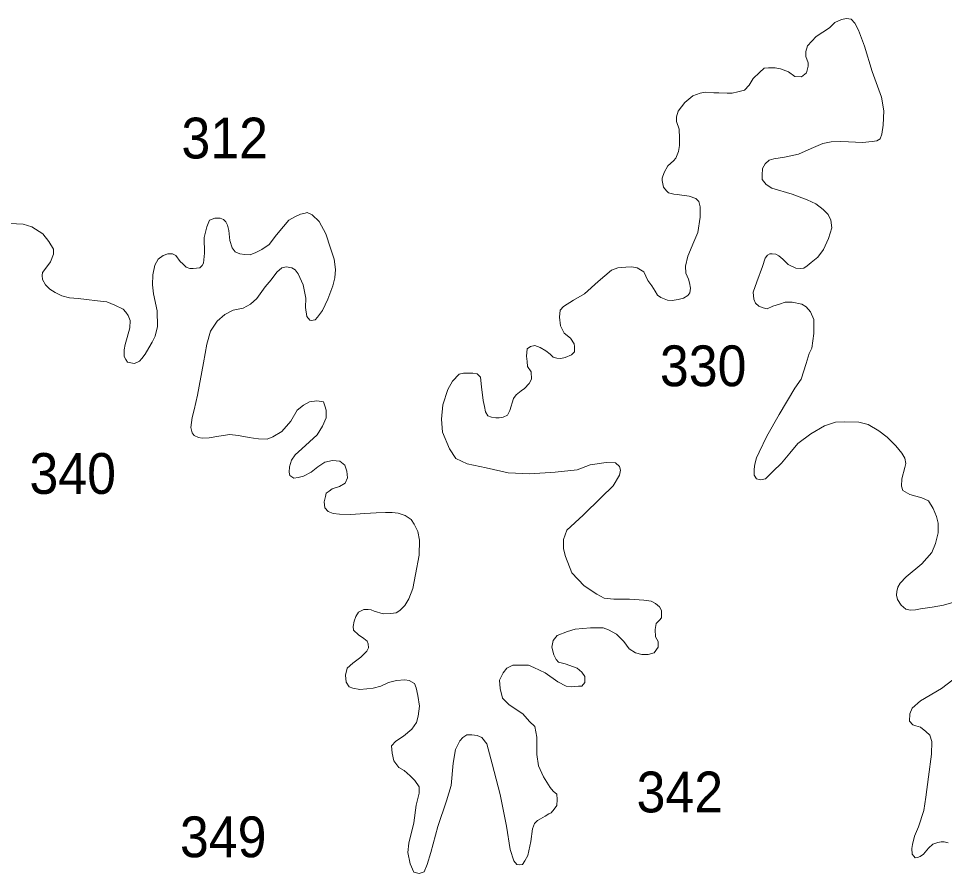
# Model space of a CAD drawing. Extents: x 445.4 to 500, y 8728.7 to 8784.
# Drawn here: x 490.001 to 493.63, y 8737.663 to 8741.015 of the extents above; entities that cross this region are included whole.
import ezdxf

# ---------------------------------------------------------------- set-up
doc = ezdxf.new("R2010")
doc.units = 0
doc.header["$LTSCALE"] = 0.064
doc.layers.add('2', color=7, linetype='Continuous', lineweight=13)
doc.layers.add('21', color=7, linetype='Continuous')

msp = doc.modelspace()

# ---------------------------------------------------------------- linework, layer by layer
at = {"layer": '2'}
for points in [[(493.1796, 8740.9783), (493.2002, 8740.9992), (493.2263, 8741.0113), (493.2463, 8741.0153), (493.2644, 8741.0133), (493.2784, 8740.9972), (493.2925, 8740.9692), (493.3165, 8740.9071), (493.3466, 8740.807), (493.3827, 8740.7069), (493.3924, 8740.6537), (493.3904, 8740.5976), (493.3844, 8740.5616), (493.3784, 8740.5436), (493.3644, 8740.5356), (493.3463, 8740.5336), (493.3082, 8740.5296), (493.254, 8740.5316), (493.2219, 8740.5336), (493.1858, 8740.5316), (493.1537, 8740.5256), (493.1076, 8740.5055), (493.0574, 8740.4835), (493.0032, 8740.4715), (492.9611, 8740.4655), (492.943, 8740.4595), (492.927, 8740.4455), (492.917, 8740.4274), (492.9152, 8740.4005), (492.9152, 8740.3845), (492.9313, 8740.3644), (492.9533, 8740.3504), (493.0336, 8740.3264), (493.0918, 8740.3044), (493.1259, 8740.2883), (493.154, 8740.2663), (493.174, 8740.2463), (493.1841, 8740.2243), (493.1881, 8740.1942), (493.176, 8740.1522), (493.156, 8740.1101), (493.1339, 8740.0801), (493.1078, 8740.0581), (493.0914, 8740.045), (493.0794, 8740.037), (493.0673, 8740.035), (493.0473, 8740.037), (493.0172, 8740.051), (492.9971, 8740.0711), (492.9811, 8740.0851), (492.969, 8740.0911), (492.955, 8740.0931), (492.945, 8740.0931), (492.9369, 8740.0871), (492.9269, 8740.0751), (492.9169, 8740.043), (492.8948, 8739.983), (492.8808, 8739.9429), (492.8828, 8739.9149), (492.8888, 8739.8989), (492.9028, 8739.8869), (492.9189, 8739.8808), (492.9349, 8739.8768), (492.957, 8739.8869), (492.9831, 8739.8949), (493.0051, 8739.9029), (493.0332, 8739.9029), (493.0714, 8739.8949), (493.0874, 8739.8849), (493.1055, 8739.8648), (493.1175, 8739.8348), (493.1175, 8739.7807), (493.1099, 8739.7227), (493.0999, 8739.7018), (493.0882, 8739.6623), (493.0681, 8739.6012), (493.044, 8739.5655), (492.9826, 8739.4631), (492.9333, 8739.3778), (492.9037, 8739.3154), (492.8938, 8739.2932), (492.8872, 8739.2686), (492.8839, 8739.2489), (492.8839, 8739.2243), (492.8938, 8739.2111), (492.9102, 8739.2062), (492.9283, 8739.2111), (492.9382, 8739.2193), (492.9579, 8739.239), (492.9908, 8739.2719), (493.0237, 8739.3113), (493.0549, 8739.349), (493.1059, 8739.3868), (493.1602, 8739.418), (493.2029, 8739.4327), (493.2375, 8739.4344), (493.295, 8739.4327), (493.3312, 8739.4229), (493.3723, 8739.3983), (493.406, 8739.3736), (493.4389, 8739.3392)], [(491.9923, 8739.6915), (491.9942, 8739.7203), (492.0077, 8739.7298), (492.0249, 8739.7337), (492.046, 8739.726), (492.0672, 8739.7126), (492.0844, 8739.6992), (492.0959, 8739.6877), (492.1113, 8739.6839), (492.1267, 8739.682), (492.1439, 8739.6858), (492.1689, 8739.6973), (492.1804, 8739.7088), (492.1804, 8739.7298), (492.1785, 8739.7394), (492.165, 8739.7624), (492.1401, 8739.7816), (492.1256, 8739.81), (492.1217, 8739.8444), (492.1237, 8739.8713), (492.1371, 8739.8866), (492.1755, 8739.9115), (492.2196, 8739.9364), (492.2734, 8739.9843), (492.3252, 8740.0284), (492.3501, 8740.0379), (492.3808, 8740.0398), (492.4039, 8740.0418), (492.425, 8740.0379), (492.4519, 8740.0226), (492.4672, 8739.9881), (492.4826, 8739.967), (492.496, 8739.946), (492.5056, 8739.9306), (492.519, 8739.9211), (492.544, 8739.9115), (492.5632, 8739.9096), (492.5862, 8739.9134), (492.6073, 8739.9192), (492.6246, 8739.9287), (492.6323, 8739.9402), (492.6342, 8739.9575), (492.6304, 8739.9785), (492.6265, 8739.9939), (492.6169, 8740.0169), (492.615, 8740.0437), (492.6246, 8740.0839), (492.6476, 8740.1395), (492.663, 8740.1759), (492.6731, 8740.2365), (492.6731, 8740.2768), (492.6673, 8740.2979), (492.6558, 8740.3093), (492.6289, 8740.3189), (492.6001, 8740.3228), (492.5828, 8740.3247), (492.5694, 8740.3266), (492.5483, 8740.3323), (492.5406, 8740.34), (492.5291, 8740.3534), (492.5233, 8740.3802), (492.5233, 8740.3898), (492.531, 8740.4109), (492.5464, 8740.4377), (492.5677, 8740.4577), (492.5777, 8740.4677), (492.5877, 8740.4937), (492.5918, 8740.5177), (492.5918, 8740.5458), (492.5898, 8740.5818), (492.5797, 8740.6118), (492.5797, 8740.6299), (492.5857, 8740.6519), (492.6118, 8740.6859), (492.6439, 8740.712), (492.672, 8740.722), (492.6941, 8740.726), (492.7262, 8740.724), (492.7462, 8740.724), (492.7783, 8740.722), (492.7984, 8740.722), (492.8205, 8740.728), (492.8465, 8740.734), (492.8646, 8740.754), (492.8807, 8740.78), (492.9047, 8740.8041), (492.9228, 8740.8201), (492.9408, 8740.8221), (492.9669, 8740.8221), (492.987, 8740.8181), (493.0191, 8740.8061), (493.0432, 8740.788), (493.0692, 8740.786), (493.0893, 8740.8021), (493.0953, 8740.8281), (493.0953, 8740.8421), (493.0873, 8740.8661), (493.0873, 8740.8862), (493.0933, 8740.9082), (493.1274, 8740.9442), (493.1796, 8740.9783)], [(490.095, 8740.0194), (490.0935, 8740.0072), (490.095, 8739.992), (490.1072, 8739.9708), (490.1239, 8739.9541), (490.1452, 8739.9404), (490.1711, 8739.9282), (490.2015, 8739.9206), (490.235, 8739.9176), (490.2669, 8739.913), (490.3111, 8739.9085), (490.3476, 8739.9039), (490.378, 8739.8918), (490.4115, 8739.8751), (490.4222, 8739.8644), (490.4313, 8739.8508), (490.4389, 8739.831), (490.4374, 8739.8022), (490.4267, 8739.7642), (490.4195, 8739.7376), (490.4149, 8739.7163), (490.4149, 8739.6905), (490.421, 8739.6784), (490.4286, 8739.6677), (490.4408, 8739.6647), (490.4545, 8739.6632), (490.4652, 8739.6662), (490.4758, 8739.6723), (490.4849, 8739.6829), (490.4971, 8739.6996), (490.5123, 8739.7239), (490.5245, 8739.7467), (490.5367, 8739.7695), (490.5458, 8739.8075), (490.5443, 8739.8697), (490.5306, 8739.936), (490.526, 8739.9709), (490.5275, 8740.0104), (490.5351, 8740.0484), (490.5488, 8740.0711), (490.5686, 8740.0863), (490.5869, 8740.0924), (490.6051, 8740.0924), (490.6173, 8740.0863), (490.6341, 8740.062), (490.6447, 8740.0529), (490.6584, 8740.0408), (490.6721, 8740.0347), (490.6858, 8740.0347), (490.7117, 8740.0377), (490.7208, 8740.0468), (490.7254, 8740.056), (490.7299, 8740.0954), (490.7289, 8740.157), (490.7395, 8740.198), (490.7502, 8740.2253), (490.7699, 8740.2329), (490.7912, 8740.2329), (490.8049, 8740.2269), (490.8141, 8740.2178), (490.8202, 8740.2056), (490.8247, 8740.1843), (490.8293, 8740.1448), (490.8384, 8740.116), (490.8506, 8740.1008), (490.8689, 8740.0932), (490.8886, 8740.0902), (490.9084, 8740.0887), (490.9312, 8740.0978), (490.9541, 8740.1099), (490.983, 8740.1297), (491.0119, 8740.1676), (491.0393, 8740.1995), (491.0606, 8740.2253), (491.0865, 8740.239), (491.1062, 8740.2481), (491.1245, 8740.2527), (491.1321, 8740.2542), (491.1519, 8740.2451), (491.1793, 8740.2193), (491.2052, 8740.1707), (491.2234, 8740.1145), (491.2386, 8740.0719), (491.243, 8740.0317), (491.2404, 8739.9986), (491.2324, 8739.9668), (491.2138, 8739.9152), (491.1926, 8739.8702), (491.1727, 8739.8437), (491.1634, 8739.8345), (491.1475, 8739.8318), (491.1422, 8739.8332), (491.1316, 8739.8464), (491.1263, 8739.8821), (491.1276, 8739.9192), (491.117, 8739.9708), (491.0971, 8740.0145), (491.0852, 8740.0304), (491.0719, 8740.0383), (491.0494, 8740.0423), (491.0335, 8740.0383)], [(489.9668, 8740.2118), (490.0193, 8740.2095), (490.0536, 8740.1981), (490.0969, 8740.1708), (490.1198, 8740.1411), (490.138, 8740.1115), (490.138, 8740.091), (490.1266, 8740.0614), (490.1083, 8740.0363), (490.095, 8740.0194)], [(491.0335, 8740.0383), (491.0136, 8740.0211), (490.991, 8739.9907), (490.9672, 8739.9629), (490.9354, 8739.9179), (490.9102, 8739.8954), (490.881, 8739.8795), (490.8425, 8739.8715), (490.8094, 8739.8543), (490.7802, 8739.8292), (490.7537, 8739.7895), (490.7391, 8739.7379), (490.7254, 8739.6654), (490.7029, 8739.5384), (490.6896, 8739.4807), (490.6817, 8739.4503), (490.6764, 8739.4119), (490.6817, 8739.3907), (490.6896, 8739.3801), (490.7069, 8739.3722), (490.7214, 8739.3695), (490.748, 8739.3708), (490.7864, 8739.3775), (490.8289, 8739.3841), (490.862, 8739.3801), (490.8845, 8739.3761), (490.9044, 8739.3722), (490.9217, 8739.3695), (490.9416, 8739.3669), (490.976, 8739.3655), (490.9973, 8739.3748), (491.0331, 8739.396), (491.0689, 8739.437), (491.0927, 8739.4794), (491.1179, 8739.4992), (491.1412, 8739.5124), (491.1704, 8739.5163), (491.1969, 8739.5124), (491.2022, 8739.4965), (491.2062, 8739.4793), (491.2062, 8739.4502), (491.1929, 8739.4171), (491.1717, 8739.3827), (491.112, 8739.3284), (491.0855, 8739.3046), (491.0709, 8739.2834), (491.063, 8739.2569), (491.0616, 8739.2371), (491.0643, 8739.2238), (491.0802, 8739.2132), (491.0974, 8739.2159), (491.1173, 8739.2212), (491.1478, 8739.2371), (491.1744, 8739.2569), (491.2022, 8739.2755), (491.2314, 8739.2821), (491.2605, 8739.2794), (491.2804, 8739.2635), (491.2884, 8739.241), (491.291, 8739.2146), (491.2818, 8739.1934), (491.2592, 8739.1802), (491.23, 8739.1709), (491.2181, 8739.1616), (491.2064, 8739.1541), (491.2038, 8739.1409), (491.1985, 8739.1198), (491.2011, 8739.0973), (491.2144, 8739.0827), (491.2342, 8739.0748), (491.2594, 8739.0722), (491.304, 8739.0711), (491.358, 8739.0739), (491.4023, 8739.0767), (491.4397, 8739.078), (491.466, 8739.078), (491.4896, 8739.0753), (491.5159, 8739.067), (491.5394, 8739.0504), (491.5519, 8739.0324), (491.5657, 8739.0034), (491.5727, 8738.9702), (491.5707, 8738.9106), (491.5573, 8738.8359), (491.5466, 8738.7799), (491.5306, 8738.7398), (491.5146, 8738.7132), (491.4955, 8738.6941), (491.4809, 8738.6853), (491.4605, 8738.6824), (491.4298, 8738.6809), (491.3948, 8738.6911), (491.3831, 8738.697), (491.3714, 8738.6984), (491.3539, 8738.6984), (491.3335, 8738.6882), (491.3232, 8738.6707), (491.3159, 8738.6518), (491.313, 8738.6314), (491.3145, 8738.6168), (491.3335, 8738.5993)], [(491.9993, 8738.4803), (492.0205, 8738.4708), (492.0653, 8738.4496), (492.1149, 8738.4143), (492.1479, 8738.3978), (492.1668, 8738.3955), (492.1951, 8738.3978), (492.2093, 8738.3978), (492.2211, 8738.412), (492.2211, 8738.4355), (492.2093, 8738.452), (492.1904, 8738.4685), (492.1432, 8738.485), (492.1173, 8738.492), (492.1078, 8738.5015), (492.0984, 8738.5203), (492.0913, 8738.5509), (492.096, 8738.5768), (492.1125, 8738.5957), (492.1527, 8738.6122), (492.1833, 8738.6216), (492.2423, 8738.6263), (492.2926, 8738.6258), (492.3137, 8738.6181), (492.3444, 8738.6009), (492.3732, 8738.5722), (492.3943, 8738.5434), (492.4193, 8738.5281), (492.4442, 8738.5223), (492.4692, 8738.5223), (492.4922, 8738.5281), (492.5075, 8738.5511), (492.5075, 8738.5722), (492.498, 8738.5913), (492.496, 8738.62), (492.4999, 8738.643), (492.5133, 8738.6564), (492.521, 8738.666), (492.521, 8738.6948), (492.5133, 8738.7082), (492.498, 8738.7216), (492.4807, 8738.7312), (492.4519, 8738.735), (492.3962, 8738.7388), (492.3348, 8738.7388), (492.2964, 8738.7427), (492.2676, 8738.758), (492.2177, 8738.7905), (492.1697, 8738.8423), (492.1448, 8738.9055), (492.1371, 8738.9361), (492.1371, 8738.9725), (492.1505, 8739.0089), (492.214, 8739.0677), (492.285, 8739.1367), (492.3311, 8739.1826), (492.356, 8739.2248), (492.3599, 8739.2439), (492.356, 8739.2593), (492.3407, 8739.2727), (492.3042, 8739.2746), (492.2409, 8739.265), (492.191, 8739.2459), (492.1046, 8739.2363), (492.0048, 8739.2305), (491.9203, 8739.2344), (491.834, 8739.2535), (491.7591, 8739.2688), (491.715, 8739.2899), (491.69, 8739.3282), (491.6631, 8739.3934), (491.6583, 8739.4444), (491.6641, 8739.5), (491.6833, 8739.5613), (491.7025, 8739.5938), (491.7274, 8739.6206), (491.7447, 8739.6245), (491.7812, 8739.6245), (491.7984, 8739.6226), (491.8119, 8739.6092), (491.8157, 8739.5708), (491.8215, 8739.5172), (491.8272, 8739.4942), (491.8311, 8739.4731), (491.8407, 8739.4578), (491.8541, 8739.4521), (491.8714, 8739.4502), (491.8848, 8739.4502), (491.9002, 8739.4521), (491.9174, 8739.4597), (491.927, 8739.4789), (491.9405, 8739.5249), (491.952, 8739.5402), (491.9712, 8739.5555), (491.9846, 8739.5651), (492.0019, 8739.5842), (492.0115, 8739.6015), (492.0096, 8739.6302), (491.9961, 8739.6513), (491.9942, 8739.6705), (491.9923, 8739.6915)], [(493.4389, 8739.3392), (493.4635, 8739.3113), (493.475, 8739.2916), (493.4783, 8739.2702), (493.475, 8739.2554), (493.4635, 8739.2111), (493.4619, 8739.1816), (493.4668, 8739.1652), (493.4849, 8739.1537), (493.4948, 8739.1487), (493.5408, 8739.1356), (493.5671, 8739.1241), (493.5852, 8739.0946), (493.5984, 8739.0634), (493.605, 8739.0371), (493.605, 8738.9985), (493.5951, 8738.9574), (493.5803, 8738.9213), (493.5409, 8738.877), (493.48, 8738.8261), (493.457, 8738.8015), (493.4471, 8738.7851), (493.4438, 8738.7687), (493.4422, 8738.7539), (493.4455, 8738.7375), (493.4603, 8738.7154), (493.4784, 8738.6989), (493.4965, 8738.6957), (493.5162, 8738.6973), (493.5359, 8738.7006), (493.582, 8738.7072), (493.6264, 8738.7154), (493.6757, 8738.7301)], [(491.3335, 8738.5993), (491.3539, 8738.5848), (491.3671, 8738.5746), (491.3714, 8738.5629), (491.3729, 8738.5483), (491.3656, 8738.5352), (491.3422, 8738.5119), (491.3116, 8738.4871), (491.2897, 8738.4682), (491.2824, 8738.4405), (491.2853, 8738.4128), (491.297, 8738.3953), (491.3116, 8738.3895), (491.3393, 8738.3851), (491.3656, 8738.3865), (491.3904, 8738.3895), (491.4211, 8738.3982), (491.4517, 8738.4113), (491.4824, 8738.4201), (491.5145, 8738.423), (491.5321, 8738.4201), (491.5525, 8738.4084), (491.5598, 8738.3909), (491.5664, 8738.3613), (491.5721, 8738.3192), (491.5675, 8738.2805), (491.5607, 8738.2554), (491.543, 8738.2296), (491.51, 8738.2014), (491.4793, 8738.1825), (491.4628, 8738.1637), (491.4652, 8738.1354), (491.4722, 8738.1048), (491.4911, 8738.0789), (491.5124, 8738.0671), (491.536, 8738.0459), (491.5548, 8738.0271), (491.5714, 8738.0035), (491.5714, 8737.9776), (491.5596, 8737.9305), (491.5501, 8737.8622), (491.5312, 8737.7821), (491.527, 8737.7455), (491.5364, 8737.7008), (491.5506, 8737.6678), (491.5718, 8737.6631), (491.5907, 8737.6701), (491.6025, 8737.6984), (491.6167, 8737.7455), (491.645, 8737.8468), (491.678, 8737.9481), (491.697, 8738.0084), (491.704, 8738.0955), (491.7135, 8738.1497), (491.73, 8738.1827), (491.7418, 8738.1968), (491.7583, 8738.2063), (491.7772, 8738.2063), (491.7984, 8738.2039), (491.8173, 8738.1968), (491.8362, 8738.1709), (491.8574, 8738.0932), (491.8881, 8737.9731), (491.9141, 8737.8482), (491.9285, 8737.7577), (491.9426, 8737.7129), (491.9544, 8737.6988), (491.9639, 8737.6964), (491.9757, 8737.6988), (491.9851, 8737.7129), (491.9969, 8737.7341), (492.0087, 8737.7883), (492.0158, 8737.8378), (492.0229, 8737.859), (492.0347, 8737.8707), (492.0465, 8737.8778), (492.0654, 8737.8872), (492.0795, 8737.8967), (492.089, 8737.9014), (492.1008, 8737.9155), (492.1102, 8737.9296), (492.1126, 8737.9532), (492.1102, 8737.9744), (492.096, 8737.9862), (492.0842, 8738.0003), (492.0583, 8738.0427), (492.0394, 8738.0851), (492.0323, 8738.1298), (492.0323, 8738.1976), (492.0252, 8738.24), (492.004, 8738.2589), (491.978, 8738.2895), (491.9237, 8738.3248), (491.8978, 8738.3507), (491.8883, 8738.3884), (491.886, 8738.4214), (491.9001, 8738.4496), (491.9143, 8738.4685), (491.9379, 8738.4803), (491.9615, 8738.4803), (491.9993, 8738.4803)], [(493.6627, 8738.4223), (493.6183, 8738.3878), (493.536, 8738.3402), (493.5031, 8738.3107), (493.4949, 8738.2893), (493.4933, 8738.2598), (493.5064, 8738.2466), (493.5179, 8738.2417), (493.536, 8738.2368), (493.5574, 8738.2204), (493.5722, 8738.2056), (493.5807, 8738.1801), (493.579, 8738.1309), (493.5675, 8738.0422), (493.5576, 8737.9618), (493.5494, 8737.9099), (493.528, 8737.8458), (493.5132, 8737.8097), (493.505, 8737.7769), (493.5017, 8737.7605), (493.5034, 8737.7391), (493.5099, 8737.7309), (493.5149, 8737.7244), (493.5247, 8737.726), (493.5346, 8737.7293), (493.5478, 8737.7391), (493.5675, 8737.7621), (493.5839, 8737.7785), (493.6037, 8737.7851), (493.6168, 8737.7868), (493.6283, 8737.7868), (493.6448, 8737.7835)]]:
    msp.add_lwpolyline(points, dxfattribs=at)

# ---------------------------------------------------------------- texts
at = {"layer": '21', "width": 0.95}
for s, p in [('312', (490.6395, 8740.4666)), ('330', (492.5148, 8739.5736)), ('340', (490.0439, 8739.1514)), ('342', (492.4233, 8737.9026)), ('349', (490.6337, 8737.7268))]:
    msp.add_text(s, height=0.16, dxfattribs=at).set_placement(p)

doc.saveas('drawing.dxf')
